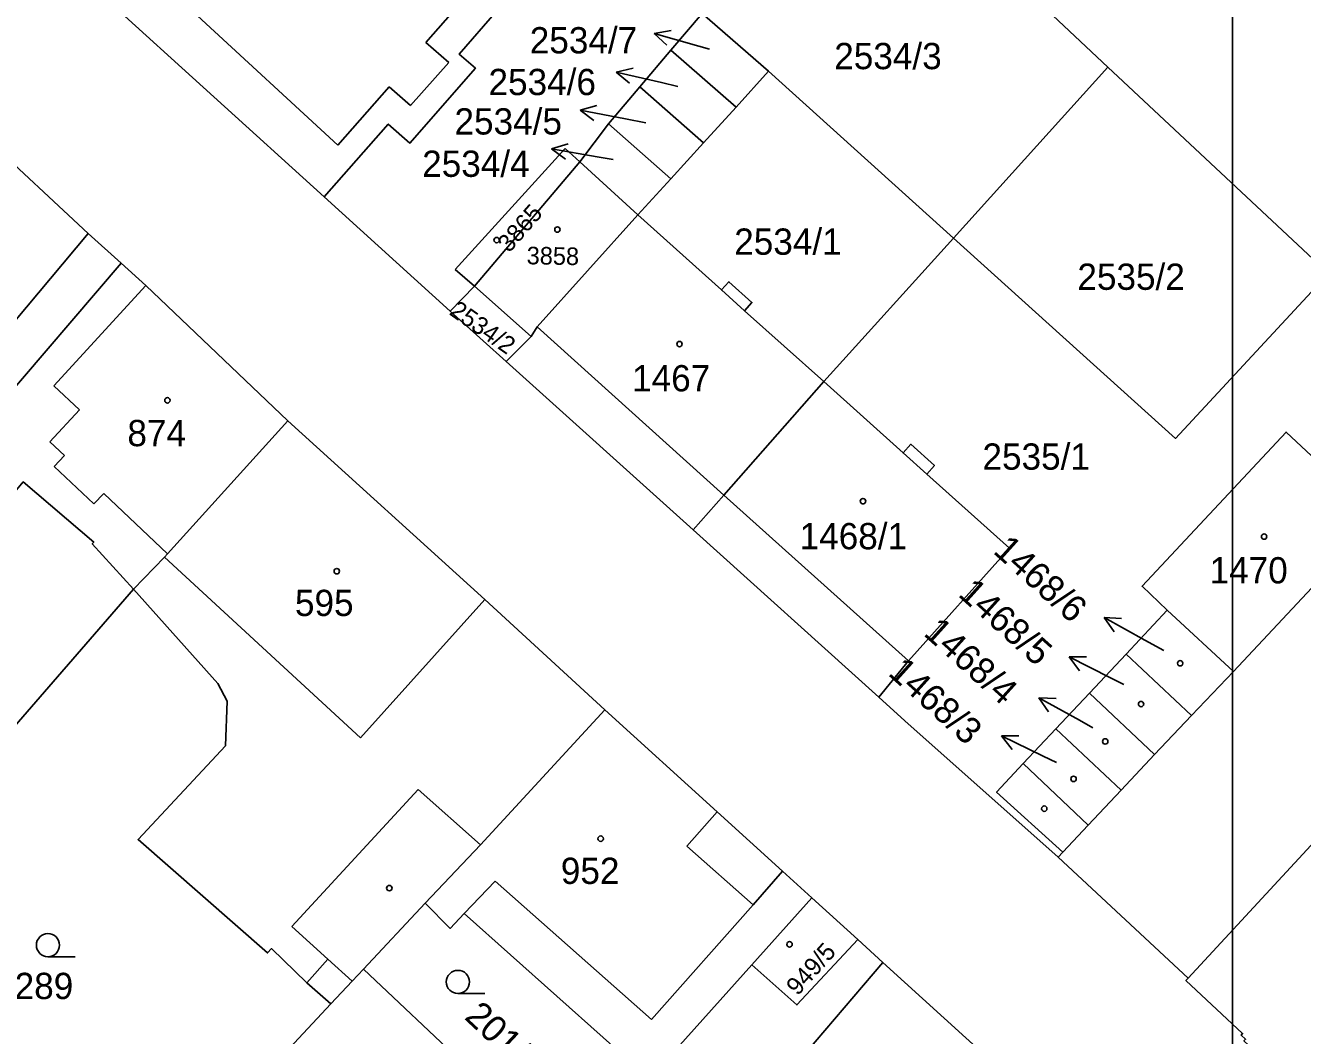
# Model space of a CAD drawing. Extents: x -679220 to -673243, y -1075091 to -1066557.
# Drawn here: x -676328.1 to -676245.5, y -1071173.8 to -1071108.5 of the extents above; entities that cross this region are included whole.
import ezdxf

# ---------------------------------------------------------------- set-up
doc = ezdxf.new("R2010")
doc.units = 0
for name, color, linetype in [('Default', 7, 'Continuous'), ('Hranice parcel', 7, 'Continuous'), ('Parcelní čísla', 7, 'Continuous'), ('Pop  PČ popisy', 7, 'Continuous'), ('Vnitřní kresba', 7, 'Continuous'), ('Značky budov', 7, 'Continuous'), ('Značky kultur', 7, 'Continuous')]:
    doc.layers.add(name, color=color, linetype=linetype)

msp = doc.modelspace()

# ---------------------------------------------------------------- linework, layer by layer
at = {"layer": 'Default'}
msp.add_lwpolyline([(-675625, -1071000), (-675625, -1071500), (-676250, -1071500), (-676250, -1071000)], close=True, dxfattribs=at)
at = {"layer": 'Hranice parcel'}
for p, q in [((-676323.75, -1071105.96), (-676308.77, -1071119.56)), ((-676286.33, -1071110.08), (-676284.31, -1071107.69)), ((-676284.31, -1071107.69), (-676280.02, -1071111.43)), ((-676261.62, -1071107.83), (-676258.07, -1071111.18)), ((-676288.34, -1071112.45), (-676286.33, -1071110.08)), ((-676282.12, -1071113.76), (-676286.33, -1071110.08)), ((-676268.05, -1071122.23), (-676258.07, -1071111.18)), ((-676258.07, -1071111.18), (-676243.8, -1071124.53)), ((-676280.02, -1071111.43), (-676282.12, -1071113.76)), ((-676268.05, -1071122.23), (-676280.02, -1071111.43)), ((-676290.36, -1071114.84), (-676288.34, -1071112.45)), ((-676284.22, -1071116.07), (-676288.34, -1071112.45)), ((-676282.12, -1071113.76), (-676284.22, -1071116.07)), ((-676292.22, -1071117.29), (-676290.36, -1071114.84)), ((-676286.33, -1071118.4), (-676290.36, -1071114.84)), ((-676284.22, -1071116.07), (-676286.33, -1071118.4)), ((-676300.28, -1071124.26), (-676293.17, -1071116.43)), ((-676293.17, -1071116.43), (-676292.22, -1071117.29)), ((-676292.22, -1071117.29), (-676299.05, -1071125.35)), ((-676292.22, -1071117.29), (-676288.48, -1071120.73)), ((-676286.33, -1071118.4), (-676288.48, -1071120.73)), ((-676308.77, -1071119.56), (-676300.62, -1071126.96)), ((-676268.05, -1071122.23), (-676276.45, -1071131.52)), ((-676334.13, -1071138.13), (-676321.9, -1071123.86)), ((-676299.05, -1071125.35), (-676300.28, -1071124.26)), ((-676300.62, -1071126.96), (-676299.05, -1071125.35)), ((-676295.38, -1071128.61), (-676299.05, -1071125.35)), ((-676295.38, -1071128.61), (-676296.99, -1071130.21)), ((-676284.89, -1071141.12), (-676296.99, -1071130.21)), ((-676240.55, -1071140.25), (-676249.94, -1071150.27)), ((-676272.88, -1071151.94), (-676284.89, -1071141.12)), ((-676321.1, -1071144.95), (-676343.05, -1071170.28)), ((-676256.88, -1071149.16), (-676254.22, -1071146.3)), ((-676249.94, -1071150.27), (-676254.22, -1071146.3)), ((-676259.26, -1071151.68), (-676256.88, -1071149.16)), ((-676252.66, -1071153.13), (-676256.88, -1071149.16)), ((-676249.94, -1071150.27), (-676252.66, -1071153.13)), ((-676261.43, -1071153.98), (-676259.26, -1071151.68)), ((-676255.04, -1071155.66), (-676259.26, -1071151.68)), ((-676252.66, -1071153.13), (-676255.04, -1071155.66)), ((-676257.2, -1071157.96), (-676261.43, -1071153.98)), ((-676255.04, -1071155.66), (-676257.2, -1071157.96)), ((-676260.97, -1071161.98), (-676261.28, -1071162.3)), ((-676281.09, -1071169.26), (-676277.21, -1071164.93)), ((-676277.21, -1071164.93), (-676274.24, -1071167.63)), ((-676306.23, -1071169.55), (-676302.23, -1071165.27)), ((-676292.64, -1071182.32), (-676306.23, -1071169.55)), ((-676287.72, -1071176.65), (-676281.09, -1071169.26))]:
    msp.add_line(p, q, dxfattribs=at)
for points in [[(-676308.77, -1071119.56), (-676304.62, -1071114.85), (-676303.22, -1071116.08), (-676298.98, -1071111.24), (-676300.04, -1071110.32), (-676297.6, -1071107.53), (-676298.57, -1071106.68), (-676296.84, -1071104.7), (-676301.82, -1071100.3), (-676301.85, -1071099.66), (-676302.05, -1071098.98), (-676302.33, -1071098.37), (-676302.65, -1071097.93), (-676303, -1071097.59), (-676303.32, -1071097.34)], [(-676330.76, -1071115.67), (-676324.03, -1071121.93), (-676321.9, -1071123.86)], [(-676288.48, -1071120.73), (-676294.99, -1071127.98), (-676295.38, -1071128.61)], [(-676276.45, -1071131.52), (-676281.57, -1071126.93), (-676281.09, -1071126.39), (-676282.58, -1071125.06), (-676283.06, -1071125.59), (-676288.48, -1071120.73)], [(-676243.8, -1071124.53), (-676253.69, -1071135.2), (-676268.05, -1071122.23)], [(-676321.9, -1071123.86), (-676320.3, -1071125.31), (-676311.12, -1071134.06)], [(-676296.99, -1071130.21), (-676298.47, -1071128.87), (-676300.62, -1071126.96)], [(-676284.89, -1071141.12), (-676282.91, -1071138.87), (-676276.45, -1071131.52)], [(-676276.45, -1071131.52), (-676271.31, -1071136.13), (-676270.81, -1071135.57), (-676269.28, -1071136.94), (-676269.78, -1071137.5), (-676264.42, -1071142.3), (-676270.96, -1071149.6), (-676272.88, -1071151.94)], [(-676311.12, -1071134.06), (-676318.9, -1071142.67), (-676319.1, -1071142.89), (-676321.1, -1071144.95)], [(-676311.12, -1071134.06), (-676298.38, -1071145.63), (-676290.61, -1071152.76)], [(-676254.22, -1071146.3), (-676255.85, -1071144.76), (-676246.53, -1071134.79), (-676244.88, -1071136.32)], [(-676337.15, -1071150.27), (-676334.47, -1071147.13), (-676335.36, -1071146.37), (-676329.74, -1071139.77), (-676328.57, -1071138.4), (-676328.23, -1071138.01), (-676323.67, -1071141.9), (-676323.77, -1071142.01), (-676321.1, -1071144.95)], [(-676308.33, -1071171.79), (-676309.88, -1071170.43), (-676312.17, -1071168.21), (-676312.43, -1071168.49), (-676320.8, -1071161.16), (-676315.15, -1071155.09), (-676315.05, -1071152.2), (-676315.65, -1071151.06), (-676321.1, -1071144.95)], [(-676261.28, -1071162.3), (-676271.19, -1071153.48), (-676272.88, -1071151.94)], [(-676302.23, -1071165.27), (-676298.66, -1071161.49), (-676290.61, -1071152.76)], [(-676290.61, -1071152.76), (-676283.35, -1071159.37), (-676279.12, -1071163.2), (-676277.21, -1071164.93)], [(-676260.97, -1071161.98), (-676265.26, -1071158.08), (-676263.54, -1071156.24), (-676261.43, -1071153.98)], [(-676257.2, -1071157.96), (-676259.34, -1071160.23), (-676260.97, -1071161.98)], [(-676261.28, -1071162.3), (-676252.88, -1071170.12), (-676253.02, -1071170.27), (-676249.35, -1071173.7), (-676249.45, -1071173.81), (-676249.16, -1071174.08), (-676249.26, -1071174.19), (-676246.82, -1071176.47), (-676246.72, -1071176.36), (-676238.5, -1071184.04), (-676238.61, -1071184.15), (-676238.42, -1071184.46), (-676236.41, -1071186.34), (-676236.16, -1071186.44), (-676236.06, -1071186.33), (-676235.7, -1071186.67), (-676235.59, -1071186.56), (-676231.81, -1071190.09), (-676230.87, -1071190.84), (-676229.69, -1071191.27), (-676228.42, -1071191.44), (-676227.02, -1071191.16), (-676225.61, -1071190.31)], [(-676302.23, -1071165.27), (-676300.62, -1071166.91), (-676299.71, -1071165.95), (-676287.72, -1071176.65)], [(-676274.24, -1071167.63), (-676278.18, -1071171.86), (-676281.09, -1071169.26)], [(-676274.24, -1071167.63), (-676272.63, -1071169.11), (-676263.28, -1071177.6)], [(-676306.23, -1071169.55), (-676306.96, -1071170.33), (-676308.33, -1071171.79)], [(-676308.33, -1071171.79), (-676317.54, -1071181.67), (-676320.73, -1071185.02)]]:
    msp.add_lwpolyline(points, dxfattribs=at)
at = {"layer": 'Pop  PČ popisy'}
for p, q in [((-676287.415, -1071108.993), (-676286.314, -1071108.788)), ((-676284.53, -1071109.82), (-676287.415, -1071108.993)), ((-676287.415, -1071108.993), (-676286.59, -1071109.75)), ((-676283.84, -1071110.01), (-676284.53, -1071109.82)), ((-676289.864, -1071111.495), (-676288.776, -1071111.232)), ((-676286.94, -1071112.17), (-676289.864, -1071111.495)), ((-676289.864, -1071111.495), (-676289.001, -1071112.208)), ((-676285.89, -1071112.42), (-676286.94, -1071112.17)), ((-676292.206, -1071113.947), (-676291.127, -1071113.647)), ((-676289.26, -1071114.52), (-676292.206, -1071113.947)), ((-676292.206, -1071113.947), (-676291.318, -1071114.63)), ((-676287.95, -1071114.77), (-676289.26, -1071114.52)), ((-676294.055, -1071116.449), (-676292.982, -1071116.13)), ((-676291.1, -1071116.97), (-676294.055, -1071116.449)), ((-676294.055, -1071116.449), (-676293.156, -1071117.116)), ((-676290.06, -1071117.15), (-676291.1, -1071116.97)), ((-676255.67, -1071148.25), (-676258.295, -1071146.795)), ((-676258.295, -1071146.795), (-676257.176, -1071146.843)), ((-676258.295, -1071146.795), (-676257.662, -1071147.719)), ((-676254.45, -1071148.92), (-676255.67, -1071148.25)), ((-676257.9, -1071150.69), (-676260.574, -1071149.328)), ((-676260.574, -1071149.328), (-676259.454, -1071149.336)), ((-676260.574, -1071149.328), (-676259.909, -1071150.228)), ((-676257.04, -1071151.13), (-676257.9, -1071150.69)), ((-676259.91, -1071153.43), (-676262.535, -1071151.975)), ((-676262.535, -1071151.975), (-676261.416, -1071152.023)), ((-676262.535, -1071151.975), (-676261.902, -1071152.899)), ((-676259.03, -1071153.92), (-676259.91, -1071153.43)), ((-676264.937, -1071154.444), (-676263.818, -1071154.433)), ((-676262.24, -1071155.76), (-676264.937, -1071154.444)), ((-676264.937, -1071154.444), (-676264.257, -1071155.334)), ((-676261.38, -1071156.18), (-676262.24, -1071155.76))]:
    msp.add_line(p, q, dxfattribs=at)
at = {"layer": 'Vnitřní kresba'}
for p, q in [((-676299.64, -1071106.67), (-676302.18, -1071109.57)), ((-676307.88, -1071116.22), (-676316.96, -1071107.84)), ((-676302.18, -1071109.57), (-676300.71, -1071110.86)), ((-676300.71, -1071110.86), (-676303.17, -1071113.66)), ((-676304.56, -1071112.44), (-676307.88, -1071116.22)), ((-676303.17, -1071113.66), (-676304.56, -1071112.44)), ((-676329.68, -1071128.68), (-676324.03, -1071121.93)), ((-676320.3, -1071125.31), (-676326.26, -1071131.79)), ((-676283.06, -1071125.59), (-676281.57, -1071126.93)), ((-676294.99, -1071127.98), (-676282.91, -1071138.87)), ((-676326.26, -1071131.79), (-676324.6, -1071133.34)), ((-676324.6, -1071133.34), (-676326.52, -1071135.41)), ((-676326.52, -1071135.41), (-676325.57, -1071136.31)), ((-676271.31, -1071136.13), (-676269.78, -1071137.5)), ((-676325.57, -1071136.31), (-676326.23, -1071137.01)), ((-676326.23, -1071137.01), (-676323.67, -1071139.44)), ((-676323.67, -1071139.44), (-676323.02, -1071138.75)), ((-676323.02, -1071138.75), (-676318.9, -1071142.67)), ((-676282.91, -1071138.87), (-676270.96, -1071149.6)), ((-676306.41, -1071154.58), (-676319.1, -1071142.89)), ((-676298.38, -1071145.63), (-676306.41, -1071154.58)), ((-676259.34, -1071160.23), (-676263.54, -1071156.24)), ((-676310.85, -1071166.78), (-676302.68, -1071157.92)), ((-676302.68, -1071157.92), (-676298.66, -1071161.49)), ((-676252.88, -1071170.12), (-676241.58, -1071157.91)), ((-676285.3, -1071161.58), (-676283.35, -1071159.37)), ((-676281.01, -1071165.37), (-676285.3, -1071161.58)), ((-676279.12, -1071163.2), (-676281.01, -1071165.37)), ((-676297.71, -1071163.84), (-676299.71, -1071165.95)), ((-676287.59, -1071172.81), (-676297.71, -1071163.84)), ((-676281.01, -1071165.37), (-676287.59, -1071172.81)), ((-676308.52, -1071168.9), (-676310.85, -1071166.78)), ((-676309.88, -1071170.43), (-676308.52, -1071168.9)), ((-676306.96, -1071170.33), (-676308.52, -1071168.9)), ((-676279.86, -1071177.58), (-676272.63, -1071169.11))]:
    msp.add_line(p, q, dxfattribs=at)
at = {"layer": 'Značky budov'}
for centre in [(-676293.677, -1071121.679), (-676297.607, -1071122.359), (-676285.777, -1071129.089), (-676318.907, -1071132.729), (-676273.907, -1071139.259), (-676247.957, -1071141.549), (-676307.947, -1071143.789), (-676253.387, -1071149.749), (-676255.917, -1071152.389), (-676258.237, -1071154.809), (-676260.287, -1071157.229), (-676262.177, -1071159.159), (-676290.877, -1071161.099), (-676304.547, -1071164.299), (-676278.657, -1071167.939)]:
    msp.add_circle(centre, 0.175, dxfattribs=at)
at = {"layer": 'Značky kultur'}
for p, q in [((-676326.633, -1071168.74), (-676324.883, -1071168.74)), ((-676300.113, -1071171.12), (-676298.363, -1071171.12))]:
    msp.add_line(p, q, dxfattribs=at)
for centre in [(-676326.633, -1071167.99), (-676300.113, -1071170.37)]:
    msp.add_circle(centre, 0.75, dxfattribs=at)

# ---------------------------------------------------------------- texts
at = {"layer": 'Parcelní čísla'}
for s, p in [('2534/7', (-676295.465, -1071110.279)), ('2534/3', (-676275.767, -1071111.3)), ('2534/6', (-676298.135, -1071112.979)), ('2534/5', (-676300.335, -1071115.529)), ('2534/4', (-676302.425, -1071118.269)), ('2534/1', (-676282.237, -1071123.31)), ('2535/2', (-676260.037, -1071125.58)), ('1467', (-676288.844, -1071132.15)), ('874', (-676321.495, -1071135.7)), ('2535/1', (-676266.177, -1071137.22)), ('1468/1', (-676278.007, -1071142.37)), ('1470', (-676251.484, -1071144.58)), ('595', (-676310.655, -1071146.69)), ('952', (-676293.455, -1071164.029)), ('2289', (-676330.054, -1071171.479))]:
    msp.add_text(s, height=1.7, dxfattribs=at).set_placement(p)
for s, height, rotation, p in [('3865', 1.139, 49, (-676296.787, -1071123.227)), ('3858', 1.139, 359, (-676295.672, -1071123.924)), ('2534/2', 1.139, 325, (-676300.733, -1071127.139)), ('1468/6', 1.7, 318, (-676265.556, -1071142.568)), ('1468/5', 1.7, 318, (-676267.816, -1071145.358)), ('1468/4', 1.7, 318, (-676270.056, -1071147.888)), ('1468/3', 1.7, 318, (-676272.346, -1071150.468)), ('949/5', 1.139, 48, (-676278.135, -1071171.313)), ('201/18', 1.7, 317, (-676299.756, -1071172.719))]:
    msp.add_text(s, height=height, rotation=rotation, dxfattribs=at).set_placement(p)

doc.saveas('drawing.dxf')
